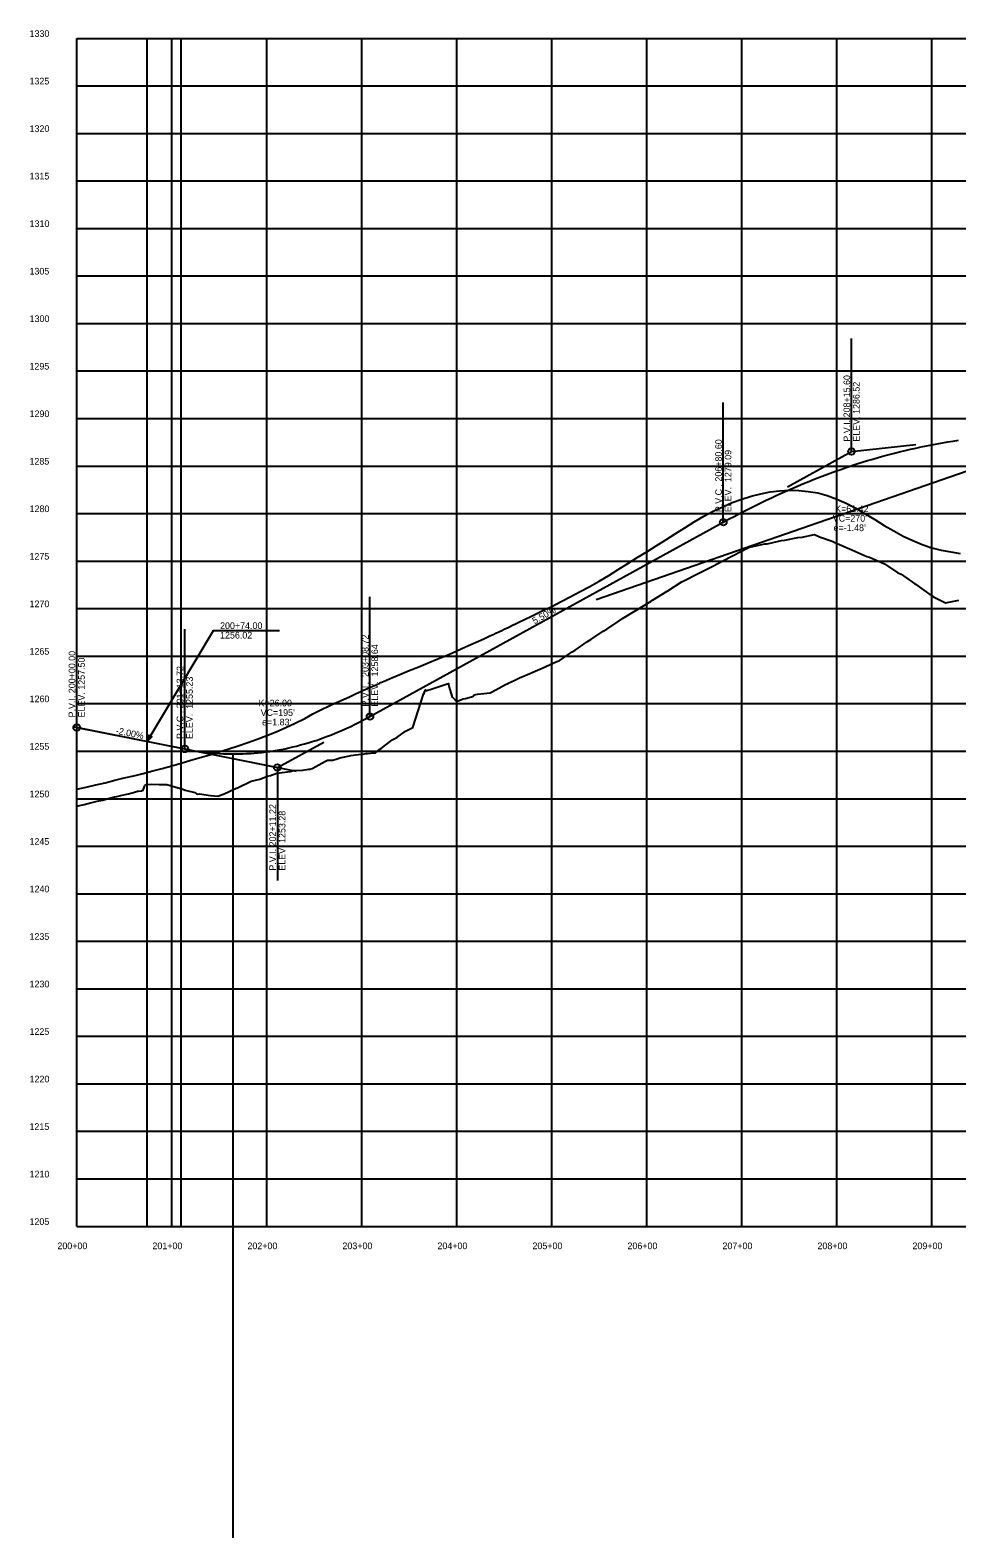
# Model space of a CAD drawing. Extents: x -70 to 701944, y -4 to 666871.
# Drawn here: x 681081 to 682056, y 658039 to 659626 of the extents above; entities that cross this region are included whole.
import ezdxf

# ---------------------------------------------------------------- set-up
doc = ezdxf.new("R2010")
doc.units = 0
for name, color, linetype in [('R_Axis', 7, 'Continuous'), ('R_Axis Annot', 7, 'Continuous'), ('R_Draft', 7, 'Continuous'), ('R_Exist Surface', 7, 'Continuous'), ('R_Fin Surface', 7, 'Continuous'), ('R_Grid', 7, 'Continuous'), ('R_No Plot', 7, 'Continuous'), ('R_Vert Alg', 7, 'Continuous'), ('R_Vert Alg Annot', 7, 'Continuous'), ('R_Water', 7, 'Continuous')]:
    doc.layers.add(name, color=color, linetype=linetype)

msp = doc.modelspace()

# ---------------------------------------------------------------- linework, layer by layer
at = {"layer": 'R_Axis'}
for q in [(681129.8, 659616.9), (684950.8, 658366.9)]:
    msp.add_line((681129.8, 658366.9), q, dxfattribs=at)
at = {"layer": 'R_Draft'}
for p, q in [((681203.8, 658366.9), (681203.8, 659616.9)), ((681239.8, 658366.9), (681239.8, 659616.9)), ((681676.7, 659026.4), (682629.8, 659356.9)), ((681125.8, 658892.7), (681360.8, 658845.7))]:
    msp.add_line(p, q, dxfattribs=at)
at = {"layer": 'R_Exist Surface'}
msp.add_lwpolyline([(681129.8, 658809), (681137.6, 658810.8), (681142.8, 658812.3), (681151.2, 658814.2), (681157, 658815.5), (681157.2, 658815.5), (681162.9, 658817), (681169.5, 658818.8), (681172.1, 658819.3), (681177.8, 658820.7), (681184.4, 658822.1), (681186.6, 658822.7), (681189.5, 658823.5), (681193.9, 658824.7), (681195, 658824.9), (681197.9, 658825.3), (681198.7, 658825.5), (681199.6, 658825.7), (681201, 658829.6), (681201.6, 658831), (681202.5, 658831.5), (681203, 658831.7), (681208.5, 658832.1), (681216.7, 658831.7), (681217.2, 658831.8), (681221.1, 658831.7), (681224.6, 658831.8), (681241.6, 658827), (681244, 658825.8), (681254.2, 658823.3), (681256, 658822.1), (681257.3, 658821.8), (681259.1, 658822.1), (681270.5, 658820.2), (681278.3, 658819.7), (681283.8, 658821.6), (681284.3, 658821.7), (681297.5, 658828), (681298.4, 658828.1), (681313.4, 658835.5), (681322.4, 658837.3), (681330.6, 658840.5), (681333.7, 658841.3), (681340.4, 658843.7), (681354.5, 658845.4), (681357.5, 658846.4), (681367.4, 658847), (681374.1, 658847.9), (681375.1, 658848), (681377.7, 658848.6), (681378.3, 658849), (681384.7, 658852.4), (681391.1, 658855.9), (681393.9, 658857.4), (681397.5, 658857.3), (681399.4, 658857.3), (681403.9, 658858.9), (681406.7, 658860), (681410.4, 658860.7), (681416.8, 658862.1), (681418.2, 658862.4), (681423.2, 658862.9), (681429.6, 658863.6), (681431.3, 658863.8), (681434.1, 658864.3), (681436, 658864.5), (681442.4, 658865.1), (681444.3, 658865.3), (681448.8, 658869), (681448.8, 658869), (681450.2, 658869.7), (681455.2, 658873.5), (681461.6, 658878.5), (681462, 658878.8), (681466.8, 658881.3), (681476, 658888), (681483.7, 658891.9), (681494.7, 658926.9), (681495.8, 658928.6), (681496, 658929.3), (681496.9, 658931.3), (681497.4, 658930.5), (681505.1, 658932.9), (681513.3, 658935.5), (681519.7, 658937.6), (681521, 658938), (681521.2, 658937.1), (681521.8, 658934.4), (681524.5, 658924.9), (681524.8, 658924.1), (681525, 658924), (681526.1, 658922.9), (681529.7, 658919.2), (681532.5, 658920.3), (681536.4, 658921.8), (681538.9, 658922.4), (681545.3, 658924), (681546.7, 658924.3), (681548.2, 658926.1), (681551.8, 658926.7), (681558.2, 658927.5), (681564.6, 658928.3), (681565.3, 658928.4), (681565.7, 658928.6), (681571, 658931.6), (681577.4, 658935), (681581.9, 658937.3), (681583.8, 658938.2), (681583.8, 658938.3), (681590.2, 658941.4), (681596.6, 658944.3), (681599.3, 658945.5), (681601.7, 658946.5), (681617.2, 658953.3), (681619.6, 658954.3), (681635, 658961.1), (681637.5, 658962.1), (681651.2, 658971.4), (681654.3, 658973.3), (681667.6, 658982.3), (681671, 658984.3), (681684.1, 658993.1), (681687.7, 658995.4), (681700.6, 659004), (681704.4, 659006.4), (681717.7, 659014.5), (681720.1, 659016.1), (681734.4, 659024.8), (681735.8, 659025.7), (681751.4, 659035.2), (681751.5, 659035.2), (681752, 659035.5), (681767, 659045.3), (681767.3, 659045.5), (681784.5, 659054.2), (681784.6, 659054.2), (681802, 659063), (681802, 659063), (681802.5, 659063.2), (681819.4, 659072.1), (681820.1, 659072.5), (681836.8, 659081.2), (681838.3, 659081.4), (681854.1, 659084.9), (681856.7, 659085.2), (681871.5, 659088.4), (681875.1, 659088.8), (681888.8, 659091.7), (681893.4, 659092.2), (681906.2, 659094.8), (681911.8, 659092.3), (681924.8, 659087.7), (681927.2, 659086.9), (681943.2, 659079.8), (681945.7, 659078.9), (681961.5, 659071.8), (681964.2, 659070.9), (681979.9, 659064), (681994, 659054.5), (681995.8, 659053.8), (681997.5, 659053.2), (682011.9, 659043.1), (682012.8, 659042.7), (682027.9, 659031.8), (682028.1, 659031.7), (682031.6, 659029.2), (682044.3, 659023), (682058.4, 659025.6)], dxfattribs=at)
at = {"layer": 'R_Fin Surface'}
msp.add_lwpolyline([(681129.8, 658826.8), (681139.8, 658829.1), (681149.8, 658831.3), (681159.8, 658833.6), (681169.8, 658836.3), (681179.8, 658838.7), (681189.8, 658841.1), (681199.8, 658843.5), (681209.8, 658846.2), (681219.8, 658848.6), (681229.8, 658851.6), (681239.8, 658854.4), (681249.8, 658857.4), (681259.8, 658860.1), (681269.8, 658863), (681279.8, 658866.1), (681289.8, 658869.5), (681299.8, 658872.5), (681309.8, 658875.9), (681319.8, 658879.4), (681329.8, 658883.5), (681339.8, 658887.4), (681349.8, 658891.9), (681359.8, 658896.3), (681369.8, 658901.2), (681378.3, 658906.1), (681378.3, 658906.1), (681379.8, 658906.9), (681379.8, 658906.9), (681379.8, 658906.9), (681384.7, 658909.5), (681384.7, 658909.5), (681397.5, 658915.6), (681397.5, 658915.6), (681416.8, 658924.2), (681416.8, 658924.2), (681423.2, 658927.1), (681429.6, 658930.1), (681429.6, 658930.1), (681429.8, 658930.2), (681436, 658932.9), (681436, 658932.9), (681439.8, 658934.6), (681439.8, 658934.6), (681439.8, 658934.6), (681442.4, 658935.7), (681448.8, 658938.6), (681448.8, 658938.6), (681449.8, 658939), (681449.8, 658939), (681455.2, 658941.4), (681459.8, 658943.2), (681461.6, 658944), (681469.8, 658947.4), (681479.8, 658951.7), (681489.8, 658955.7), (681499.8, 658959.8), (681509.8, 658964), (681513.3, 658965.4), (681513.3, 658965.4), (681519.7, 658968), (681519.7, 658968), (681519.8, 658968), (681526.1, 658970.8), (681526.1, 658970.8), (681538.9, 658976.7), (681538.9, 658976.7), (681558.2, 658985.1), (681558.2, 658985.1), (681559.8, 658985.9), (681559.8, 658985.9), (681564.6, 658988.1), (681569.8, 658990.5), (681569.8, 658990.5), (681569.8, 658990.5), (681571, 658991.1), (681577.4, 658994), (681577.4, 658994), (681579.8, 658995.2), (681579.8, 658995.2), (681579.8, 658995.2), (681583.8, 658997.1), (681589.8, 659000), (681589.8, 659000), (681590.2, 659000.2), (681590.2, 659000.2), (681596.6, 659003.3), (681596.6, 659003.3), (681599.8, 659004.9), (681609.8, 659009.6), (681619.8, 659014.4), (681629.8, 659019.2), (681639.8, 659024.2), (681649.8, 659029.5), (681659.8, 659034.9), (681669.8, 659040.3), (681679.8, 659045.9), (681689.8, 659051.9), (681699.8, 659058.1), (681709.8, 659064.4), (681719.8, 659070.5), (681729.8, 659076.6), (681739.8, 659082.8), (681749.8, 659089.2), (681759.8, 659095.6), (681769.8, 659101.9), (681779.8, 659108.1), (681789.8, 659114), (681799.8, 659119.3), (681809.8, 659124.1), (681819.8, 659128.6), (681829.8, 659132.1), (681839.8, 659135.2), (681849.8, 659137.8), (681859.8, 659139.7), (681869.8, 659140.8), (681879.8, 659141.5), (681889.8, 659141.1), (681899.8, 659140.2), (681909.8, 659138.6), (681919.8, 659136), (681929.8, 659132.2), (681939.8, 659127.7), (681949.8, 659122.5), (681959.8, 659116.7), (681969.8, 659110.7), (681979.8, 659104.5), (681989.8, 659098.7), (681999.8, 659093.2), (682009.8, 659088.4), (682019.8, 659084.2), (682029.8, 659080.9), (682039.8, 659078.4), (682049.8, 659076.5), (682059.8, 659075)], dxfattribs=at)
at = {"layer": 'R_Grid'}
for p, q in [((681129.8, 659616.9), (684950.8, 659616.9)), ((681129.8, 659616.9), (684950.8, 659616.9)), ((681229.8, 658366.9), (681229.8, 659616.9)), ((681329.8, 658366.9), (681329.8, 659616.9)), ((681429.8, 658366.9), (681429.8, 659616.9)), ((681529.8, 658366.9), (681529.8, 659616.9)), ((681629.8, 658366.9), (681629.8, 659616.9)), ((681729.8, 658366.9), (681729.8, 659616.9)), ((681829.8, 658366.9), (681829.8, 659616.9)), ((681929.8, 658366.9), (681929.8, 659616.9)), ((682029.8, 658366.9), (682029.8, 659616.9)), ((681129.8, 659566.9), (684950.8, 659566.9)), ((681129.8, 659516.9), (684950.8, 659516.9)), ((681129.8, 659466.9), (684950.8, 659466.9)), ((681129.8, 659416.9), (684950.8, 659416.9)), ((681129.8, 659366.9), (684950.8, 659366.9)), ((681129.8, 659316.9), (684950.8, 659316.9)), ((681129.8, 659266.9), (684950.8, 659266.9)), ((681129.8, 659216.9), (684950.8, 659216.9)), ((681129.8, 659166.9), (684950.8, 659166.9)), ((681129.8, 659116.9), (684950.8, 659116.9)), ((681129.8, 659066.9), (684950.8, 659066.9)), ((681129.8, 659016.9), (684950.8, 659016.9)), ((681129.8, 658966.9), (684950.8, 658966.9)), ((681129.8, 658916.9), (684950.8, 658916.9)), ((681129.8, 658866.9), (684950.8, 658866.9)), ((681129.8, 658816.9), (684950.8, 658816.9)), ((681129.8, 658766.9), (684950.8, 658766.9)), ((681129.8, 658716.9), (684950.8, 658716.9)), ((681129.8, 658666.9), (684950.8, 658666.9)), ((681129.8, 658616.9), (684950.8, 658616.9)), ((681129.8, 658566.9), (684950.8, 658566.9)), ((681129.8, 658516.9), (684950.8, 658516.9)), ((681129.8, 658466.9), (684950.8, 658466.9)), ((681129.8, 658416.9), (684950.8, 658416.9))]:
    msp.add_line(p, q, dxfattribs=at)
at = {"layer": 'R_No Plot'}
msp.add_line((681280.7, 658993.9), (681343.2, 658993.9), dxfattribs=at)
msp.add_lwpolyline([(681203.8, 658877.1), (681273.7, 658993.9), (681280.7, 658993.9)], dxfattribs=at)
msp.add_lwpolyline([(681203.8, 658877.1), (681205.8, 658883.8), (681208.8, 658882.1)], close=True, dxfattribs=at)
at = {"layer": 'R_Vert Alg'}
for p, q in [((681945.4, 659182.1), (681945.4, 659301.1)), ((681810.4, 659107.8), (681810.4, 659233.8)), ((681945.4, 659182.1), (682012.9, 659189.5)), ((681877.9, 659145), (681945.4, 659182.1)), ((681438.5, 658903.3), (681810.4, 659107.8)), ((681438.5, 658903.3), (681438.5, 659029.3)), ((681129.8, 658891.9), (681129.8, 659010.9)), ((681243.5, 658869.2), (681243.5, 658995.2)), ((681129.8, 658891.9), (681243.5, 658869.2)), ((681341, 658849.7), (681389.8, 658876.5)), ((681292.3, 658859.4), (681341, 658849.7)), ((681341, 658849.7), (681341, 658730.7))]:
    msp.add_line(p, q, dxfattribs=at)
for points in [[(681810.4, 659107.8), (681816, 659110.9), (681821.7, 659113.9), (681827.3, 659116.9), (681832.9, 659119.8), (681838.5, 659122.7), (681844.2, 659125.5), (681849.8, 659128.2), (681855.4, 659130.9), (681861, 659133.6), (681866.7, 659136.2), (681872.3, 659138.7), (681877.9, 659141.2), (681883.5, 659143.7), (681889.2, 659146.1), (681894.8, 659148.4), (681900.4, 659150.7), (681906, 659153), (681911.7, 659155.2), (681917.3, 659157.3), (681922.9, 659159.4), (681928.5, 659161.4), (681934.2, 659163.4), (681939.8, 659165.4), (681951, 659169.1), (681956.7, 659170.9), (681962.3, 659172.6), (681967.9, 659174.3), (681973.5, 659175.9), (681979.2, 659177.5), (681984.8, 659179), (681990.4, 659180.5), (681996, 659181.9), (682001.7, 659183.2), (682007.3, 659184.6), (682012.9, 659185.8), (682018.5, 659187), (682024.2, 659188.2), (682029.8, 659189.3), (682035.4, 659190.4), (682041, 659191.4), (682046.7, 659192.3), (682052.3, 659193.2), (682057.9, 659194.1)], [(681243.5, 658869.2), (681247.6, 658868.4), (681251.7, 658867.7), (681255.7, 658867), (681259.8, 658866.4), (681263.8, 658865.9), (681267.9, 658865.4), (681272, 658865), (681276, 658864.7), (681280.1, 658864.4), (681284.2, 658864.2), (681288.2, 658864.1), (681292.3, 658864), (681296.3, 658864), (681300.4, 658864), (681304.5, 658864.1), (681308.5, 658864.3), (681312.6, 658864.5), (681316.7, 658864.8), (681320.7, 658865.2), (681324.8, 658865.6), (681328.8, 658866.1), (681332.9, 658866.7), (681337, 658867.3), (681345.1, 658868.7), (681349.2, 658869.5), (681353.2, 658870.4), (681357.3, 658871.3), (681361.3, 658872.3), (681365.4, 658873.4), (681369.5, 658874.5), (681373.5, 658875.7), (681377.6, 658876.9), (681381.7, 658878.2), (681385.7, 658879.6), (681389.8, 658881.1), (681393.8, 658882.6), (681397.9, 658884.1), (681402, 658885.8), (681406, 658887.5), (681410.1, 658889.2), (681414.2, 658891), (681418.2, 658892.9), (681422.3, 658894.9), (681426.3, 658896.9), (681430.4, 658899), (681434.5, 658901.1), (681438.5, 658903.3)]]:
    msp.add_lwpolyline(points, dxfattribs=at)
for centre in [(681945.4, 659182.1), (681810.4, 659107.8), (681438.5, 658903.3), (681129.8, 658891.9), (681243.5, 658869.2), (681341, 658849.7)]:
    msp.add_circle(centre, 3.5, dxfattribs=at)
at = {"layer": 'R_Water'}
msp.add_line((681294.3, 658864), (681294.3, 658039.2), dxfattribs=at)

# ---------------------------------------------------------------- texts
at = {"layer": 'R_Axis Annot'}
for s, p in [('1330', (681080.2, 659618.4)), ('1330', (681080.2, 659618.4)), ('1325', (681080.1, 659568.4)), ('1320', (681080.2, 659518.4)), ('1315', (681080.1, 659468.4)), ('1310', (681080.2, 659418.4)), ('1305', (681080.1, 659368.4)), ('1300', (681080.2, 659318.4)), ('1295', (681080.1, 659268.4)), ('1290', (681080.2, 659218.4)), ('1285', (681080.1, 659168.4)), ('1280', (681080.2, 659118.4)), ('1275', (681080.1, 659068.4)), ('1270', (681080.2, 659018.4)), ('1265', (681080.1, 658968.4)), ('1260', (681080.2, 658918.4)), ('1255', (681080.1, 658868.4)), ('1250', (681080.2, 658818.4)), ('1245', (681080.1, 658768.4)), ('1240', (681080.2, 658718.4)), ('1235', (681080.1, 658668.4)), ('1230', (681080.2, 658618.4)), ('1225', (681080.1, 658568.4)), ('1220', (681080.2, 658518.4)), ('1215', (681080.1, 658468.4)), ('1210', (681080.2, 658418.4)), ('1205', (681080.1, 658368.4)), ('200+00', (681109.5, 658342.9)), ('201+00', (681209.5, 658342.9)), ('202+00', (681309.5, 658342.9)), ('203+00', (681409.5, 658342.9)), ('204+00', (681509.5, 658342.9)), ('205+00', (681609.5, 658342.9)), ('206+00', (681709.5, 658342.9)), ('207+00', (681809.5, 658342.9)), ('208+00', (681909.5, 658342.9)), ('209+00', (682009.5, 658342.9))]:
    msp.add_text(s, height=7, dxfattribs=at).set_placement(p)
at = {"layer": 'R_No Plot'}
for s, p in [('200+74.00', (681280.7, 658995.4)), ('1256.02', (681280.7, 658985.4))]:
    msp.add_text(s, height=7, dxfattribs=at).set_placement(p)
at = {"layer": 'R_Vert Alg Annot'}
for s, rotation, p in [('P.V.I. 208+15.60', 90, (681943.9, 659192.6)), ('ELEV. 1286.52', 90, (681953.9, 659192.6)), ('P.V.C . 206+80.60', 90, (681808.9, 659118.3)), ('ELEV.  1279.09', 90, (681818.9, 659118.3)), ('5.50%', 28.8108, (681611.7, 659000.3)), ('P.V.T.  203+08.72', 90, (681437, 658913.8)), ('P.V.I. 200+00.00', 90, (681128.3, 658902.4)), ('ELEV.  1258.64', 90, (681447, 658913.8)), ('ELEV. 1257.50', 90, (681138.3, 658902.4)), ('P.V.C . 201+13.72', 90, (681242, 658879.7)), ('ELEV.  1255.23', 90, (681252, 658879.7)), ('-2.00%', 348.6901, (681170.5, 658885.3)), ('P.V.I. 202+11.22', 90, (681339.5, 658741.2)), ('ELEV. 1253.28', 90, (681349.5, 658741.2))]:
    msp.add_text(s, height=7, rotation=rotation, dxfattribs=at).set_placement(p)
for s, p in [('K=61.42', (681928.1, 659118.4)), ("VC=270'", (681925.6, 659108.4)), ("e=-1.48'", (681926.5, 659098.4)), ('K=26.00', (681321.2, 658914)), ("VC=195'", (681323.4, 658904)), ("e=1.83'", (681324.9, 658894))]:
    msp.add_text(s, height=7, dxfattribs=at).set_placement(p)

doc.saveas('drawing.dxf')
